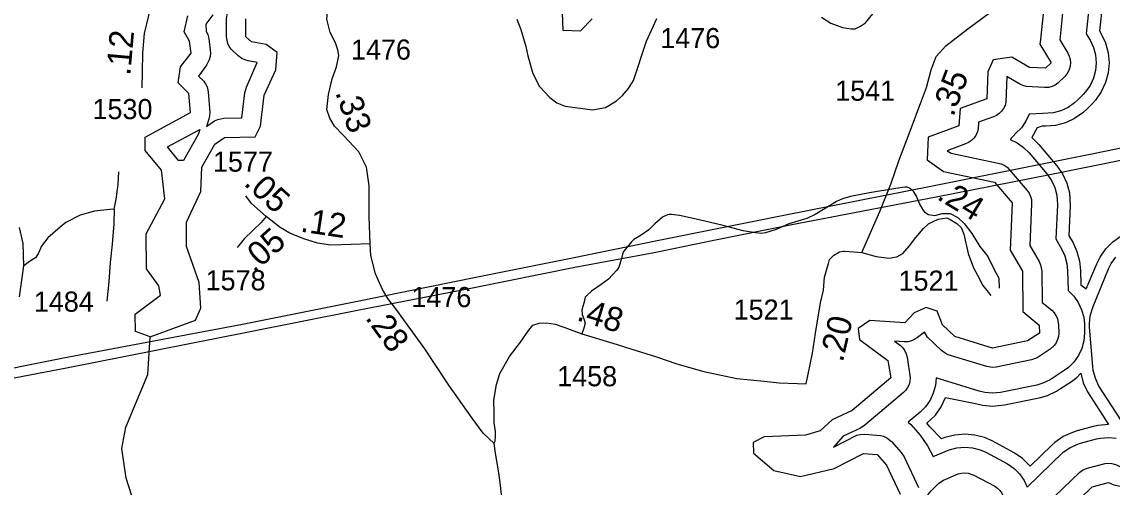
# Model space of a CAD drawing. Extents: x 2290615 to 2522933, y 819489 to 1012715.
# Drawn here: x 2339390 to 2346153, y 997402 to 1000291 of the extents above; entities that cross this region are included whole.
import ezdxf

# ---------------------------------------------------------------- set-up
doc = ezdxf.new("R2010")
doc.units = 0
for name, color, linetype in [('Exist Hydrographic Buffer Line', 7, 'Continuous'), ('Exist Hydrographic Lake Shore', 7, 'Continuous'), ('Exist Hydrographic Misc Water Feature', 7, 'Continuous'), ('Exist Road Non-System Type 51', 7, 'Continuous'), ('Exist Road Secondary Mileage Tenths English Label', 7, 'Continuous'), ('Exist Road Secondary Type 51 Attributed', 7, 'Continuous'), ('Exist Road Secondary Type 51 Number Label', 7, 'Continuous'), ('Exist Utilities Electrical Transmission Line', 7, 'Continuous')]:
    doc.layers.add(name, color=color, linetype=linetype)

msp = doc.modelspace()

# ---------------------------------------------------------------- linework, layer by layer
at = {"layer": 'Exist Hydrographic Buffer Line'}
for points in [[(2340535.4, 999640), (2340585.9, 999676), (2340604.9, 999684.8), (2340642.9, 999692), (2340755.2, 999694.6), (2340773.7, 999849.2), (2340784.2, 999885.4), (2340848.7, 1000038.8), (2340793.2, 1000048.3), (2340772.9, 1000053.8), (2340754, 1000062.6), (2340732.5, 1000078.4), (2340688, 1000120.8), (2340675.9, 1000137.9), (2340667.3, 1000156.8), (2340659.9, 1000196.8), (2340658.9, 1000308.4), (2340664.6, 1000346.2), (2340738, 1000574.4)], [(2345853.2, 1000429.2), (2345827.4, 1000179), (2345877, 1000096.1), (2345885.6, 1000077.2), (2345891.2, 1000057), (2345893, 1000036.1)], [(2346012.6, 1000412.7), (2345992.1, 1000215.4), (2346015.4, 1000176.1), (2346035.9, 1000131.8), (2346048.7, 1000084.7), (2346053, 1000036.1), (2346048.7, 999987.4), (2346035.9, 999940.4), (2346015.4, 999896.1), (2345987.6, 999856.1)], [(2346091.9, 1000404.4), (2346074.3, 1000233.6), (2346084.8, 1000216.1), (2346111.2, 1000159.2), (2346127.4, 1000098.6), (2346132.9, 1000036.1), (2346127.4, 999973.6), (2346111.2, 999913), (2346084.8, 999856.1), (2346048.7, 999804.7), (2346028.2, 999782.2), (2345994.3, 999748), (2345970.5, 999726.1), (2345919.1, 999690.1), (2345862.3, 999663.6), (2345801.6, 999647.4), (2345739, 999641.9), (2345718.3, 999642.5), (2345686.7, 999632.9)], [(2340574.2, 1000333.7), (2340530.9, 1000275.6), (2340534, 1000230.4), (2340542.6, 1000211.5), (2340549, 1000186.2), (2340560, 1000095.3), (2340558.2, 1000074.5), (2340552.7, 1000054.3), (2340534.6, 1000021.7), (2340486.6, 999953.9), (2340518, 999922.4), (2340529.9, 999905.3), (2340538.7, 999886.3), (2340545.5, 999855.4), (2340555.9, 999727.5), (2340554.3, 999706.7), (2340548.8, 999686.4), (2340535.4, 999640)], [(2345893, 1000036.1), (2345891.2, 1000015.3), (2345885.6, 999995), (2345877, 999976.1), (2345858, 999951.5), (2345816.3, 999909.9), (2345798.9, 999897.9), (2345780, 999889.1), (2345759.7, 999883.7), (2345732.1, 999882), (2345619.3, 999889.4), (2345599, 999894.9), (2345579.1, 999904.3), (2345499.3, 999951.6), (2345493.2, 999792.1), (2345487.8, 999771.8), (2345479, 999752.9), (2345466.9, 999735.7), (2345452.2, 999721), (2345434.9, 999709), (2345415.5, 999699.9), (2345323.8, 999667), (2345320.3, 999624.1), (2345314.8, 999603.8), (2345306, 999584.9), (2345294.1, 999567.8), (2345279.3, 999552.9), (2345262.1, 999540.9), (2345243.4, 999532.2), (2345129, 999490.2), (2345154.8, 999474.3), (2345464.1, 999409), (2345482.9, 999400.2), (2345500.4, 999388.2), (2345514.5, 999373.7), (2345625, 999243.3), (2345636.9, 999226.2), (2345645.7, 999207.2), (2345651.3, 999186.9), (2345652.9, 999160.8), (2345641.4, 998903.1), (2345700.1, 998802), (2345708.7, 998783.1), (2345716.1, 998743.5), (2345718.3, 998549.2), (2345777.2, 998500.1), (2345791.9, 998485.2), (2345804, 998468.1), (2345812.9, 998449.1), (2345820, 998410.6), (2345821.1, 998358.9), (2345819.2, 998338.1), (2345813.9, 998317.9), (2345805.1, 998298.9), (2345793, 998281.8), (2345767.3, 998258.9), (2345687, 998205.9), (2345651.5, 998192.4), (2345431.9, 998146.7), (2345411, 998144.8), (2345375.7, 998150.2), (2345135, 998224.5), (2345116.1, 998233.3), (2345093.3, 998250.4), (2345008, 998332.6), (2344988.7, 998364.7), (2344944.3, 998331.1), (2344927, 998319.1), (2344908, 998310.3), (2344887.9, 998304.9), (2344859.4, 998303.3), (2344801.9, 998308.5), (2344839.3, 998280.9), (2344854, 998266), (2344865.9, 998248.9), (2344874.7, 998229.9), (2344880.3, 998208.7), (2344900, 998081.4), (2344898.3, 998060.6), (2344892.8, 998040.3), (2344884, 998021.4), (2344872.1, 998004.3), (2344857.5, 997989.8), (2344617.6, 997786.3), (2344590.5, 997769), (2344483.7, 997719.4), (2344423.6, 997650.9), (2344569, 997724.2), (2344589.3, 997729.7), (2344619, 997731.1), (2344714.8, 997723.3), (2344735.1, 997717.8), (2344754, 997709), (2344783.7, 997684.7), (2344842.8, 997618.3), (2344861.6, 997589.8), (2344950.8, 997399.4)], [(2345987.6, 999856.1), (2345971.6, 999838.7), (2345937.5, 999804.4), (2345919.1, 999787.4), (2345879.1, 999759.4), (2345834.8, 999738.8), (2345787.4, 999726.1), (2345722.8, 999722.4), (2345637.9, 999717.2), (2345617.4, 999672.9), (2345589.6, 999632.9), (2345554.9, 999598.4), (2345518.8, 999559.3), (2345563.1, 999538.7), (2345603.1, 999510.7), (2345636.7, 999477.1), (2345747.4, 999346.1), (2345775.5, 999306.2), (2345796, 999261.9), (2345808.8, 999214.8), (2345812.9, 999153.7), (2345803.2, 998942.8), (2345838.5, 998882), (2345859, 998837.7), (2345871.7, 998790.7), (2345876, 998745.3), (2345880.1, 998622.6), (2345914.6, 998588.2), (2345942.4, 998548.2), (2345963, 998503.9), (2345975.9, 998456.7), (2345980, 998413.8), (2345981, 998358.9), (2345976.7, 998310.3), (2345964, 998263.2), (2345943.5, 998219), (2345915.6, 998179), (2345881.1, 998144.4), (2345855.5, 998125.5), (2345767.1, 998067.4), (2345722.8, 998046.8), (2345684.3, 998035.9), (2345459.5, 997989.1), (2345411, 997984.9), (2345362.6, 997989.1), (2345328.5, 997997.3), (2345080.2, 998074.2), (2345060.1, 998081.4), (2345055.8, 998032.8), (2345043.1, 997985.6), (2345022.6, 997941.3), (2344994.5, 997901.3), (2344961.1, 997867.8), (2344888.1, 997805.9), (2344903.4, 997790.9), (2344962.5, 997724.4), (2345006.4, 997657.9), (2345043.1, 997591.8), (2345142.3, 997634.6), (2345189.5, 997647.3), (2345238.1, 997651.5), (2345286.5, 997647.3), (2345333.9, 997634.6), (2345369.5, 997618.7), (2345504, 997546.9), (2345544, 997518.9), (2345578.5, 997484.5), (2345606.6, 997444.4), (2345625, 997402.6)], [(2340360.9, 999428.9), (2340293.1, 999513.6), (2340493.2, 999622), (2340484.2, 999590.6), (2340402.1, 999449.3), (2340393.1, 999430.1), (2340360.9, 999428.9)], [(2345686.7, 999632.9), (2345654.6, 999572), (2345697.8, 999528.7), (2345808.8, 999397.5), (2345844.8, 999346.1), (2345871.3, 999289.2), (2345887.5, 999228.6), (2345892.8, 999150.1), (2345884.2, 998962.6), (2345907.8, 998922), (2345934.2, 998865.1), (2345950.4, 998804.5), (2345956, 998746.4), (2345957, 998658.3), (2345992.1, 998632.7)], [(2345992.1, 998632.7), (2346056.5, 998787.9), (2346077.4, 998829.9), (2346113.3, 998881.3), (2346157.5, 998925.7), (2346209, 998961.7), (2346238.5, 998975.4), (2346258.2, 999017.9), (2346277.1, 999047.2), (2346334.9, 999128.4), (2346396.4, 999194.8), (2346470.5, 999256.9), (2346521.9, 999292.9), (2346578.7, 999319.5), (2346639.4, 999335.7), (2346702, 999341.2), (2346757.5, 999336.9), (2346855.5, 999321.6), (2346853.1, 999402.7), (2346854.7, 999437.6), (2346862.7, 999519.9), (2346866.4, 999547.7), (2346882.8, 999608.3)], [(2346236.5, 997771.9), (2346068.6, 998034), (2346048, 998078.2), (2346035.3, 998125.4), (2346031.8, 998152.1), (2346012.8, 998394.3), (2346012, 998416.1), (2346016.3, 998464.7), (2346033.5, 998523.5), (2346130.5, 998757.2), (2346146.5, 998789.9), (2346174.6, 998829.9)], [(2345643.5, 997531.9), (2345595.5, 997580.1), (2345544, 997616.2), (2345407.3, 997689.3), (2345361.3, 997709.8), (2345300.6, 997726), (2345238.1, 997731.5), (2345175.6, 997726), (2345114.9, 997709.8), (2345093.9, 997701.4), (2345022.4, 997777.6), (2345003.5, 997798.8), (2345055.8, 997850), (2345091.7, 997901.3), (2345118.3, 997958.2), (2345304.9, 997920.8), (2345348.6, 997910.4), (2345411, 997904.8), (2345484.6, 997912.4), (2345700.5, 997957.5), (2345750.3, 997971.6), (2345807.1, 997998.2), (2345825.8, 998009.7), (2345899.8, 998058.7), (2345932.6, 998083.2), (2345958.4, 998109.4), (2345972.8, 998050.8), (2345999.2, 997994), (2346129, 997791.1), (2346066.5, 997785.6), (2346035.1, 997778.6), (2345935.1, 997751.6), (2345905.7, 997742.3), (2345848.9, 997715.8), (2345797.5, 997679.8), (2345778.8, 997662.9), (2345643.5, 997531.9)], [(2345625, 997402.6), (2345849.1, 997618.6), (2345889.1, 997646.6), (2345933.2, 997667.2), (2345955.8, 997674.3), (2346055.8, 997701.4), (2346080.4, 997706.9), (2346129, 997711.2), (2346177.6, 997706.9)], [(2345640.6, 997195.5), (2345951.9, 997496), (2345969.1, 997508), (2345997.8, 997519.8), (2346108.3, 997549.3), (2346129, 997551.1), (2346149.8, 997549.3), (2346178.9, 997540.3), (2346199.8, 997530.8), (2346320.2, 997504.2), (2346339, 997495.3), (2346356.2, 997483.3), (2346376.7, 997460.9), (2346464.3, 997337.7)], [(2344945.5, 997187.6), (2345010.1, 997354.1), (2345029.1, 997378.9), (2345077.7, 997427.2), (2345107.1, 997445.2), (2345197.1, 997484.3), (2345217.4, 997489.7), (2345238.1, 997491.4), (2345258.8, 997489.7), (2345294.5, 997477.4), (2345424.1, 997408.4), (2345441.3, 997396.4), (2345456.1, 997381.5), (2345468, 997364.4), (2345478.2, 997341.1), (2345504.2, 997260.1), (2345509.8, 997231.8), (2345537.3, 996842.5), (2345600, 996759.3)]]:
    msp.add_lwpolyline(points, dxfattribs=at)
at = {"layer": 'Exist Hydrographic Lake Shore'}
for points in [[(2342734, 1000505.1), (2342745.9, 1000239.7), (2342854, 1000234.2), (2342928, 1000309.5)], [(2345733.9, 1000441.6), (2345707, 1000181.4)], [(2340186, 998335.2), (2340094, 998367.5), (2340092.9, 998475.8), (2340249, 998593.9), (2340239.9, 998652.6), (2340164.1, 998757.7), (2340161, 998974.3), (2340276, 999192.4), (2340257, 999368.9), (2340155.1, 999492.8), (2340154, 999574.8), (2340436, 999727.5), (2340425.9, 999845.2), (2340358.9, 999911.5), (2340374.1, 1000010.5), (2340439.9, 1000095.3), (2340430, 1000170.4), (2340396, 1000228.2), (2340420, 1000327.6)], [(2340186, 998335.2), (2340468, 998438.8), (2340500, 998512.3), (2340489.9, 998672.6), (2340412, 998896.1), (2340411, 999047), (2340500, 999237.8), (2340505.9, 999389), (2340587.9, 999530.3), (2340646, 999572), (2340837.1, 999576.6), (2340869.9, 999643.7), (2340893, 999835), (2340966, 999992.3), (2340973, 1000100.9), (2340906, 1000150.7), (2340813.9, 1000166.6), (2340779.8, 1000197.9), (2340779, 1000309.6)], [(2345707, 1000181.4), (2345704, 1000151.5), (2345773.1, 1000036), (2345739, 1000001.9), (2345640, 1000007.6), (2345530.9, 1000072.1), (2345414, 1000054.2), (2345381, 999980.6), (2345375.1, 999812.9), (2345209, 999753.5), (2345202, 999644.9), (2345010.9, 999574.7), (2345004.9, 999433.3), (2345106, 999361.9), (2345423, 999296.2), (2345533, 999166.1), (2345520, 998873.4), (2345596.1, 998742), (2345599, 998492.6), (2345700.1, 998408.1), (2345701.1, 998358.9), (2345627.1, 998309.9), (2345411, 998264.9), (2345176, 998337.3), (2345100.1, 998409.7), (2345066.1, 998493.6), (2344999, 998517.1), (2344925, 998484.5), (2344866.9, 998423.1), (2344650, 998437.1), (2344576, 998388), (2344585, 998319.5), (2344762, 998188.9), (2344780, 998081.4), (2344540.1, 997877.8), (2344416, 997820.1), (2344342, 997751.4), (2344251, 997724.7), (2343993, 997714), (2343926, 997678.6), (2343927, 997612.9), (2344053.1, 997506.5), (2344220, 997467.5), (2344428.1, 997518.6), (2344610, 997611.5), (2344694.1, 997605.1), (2344752.9, 997538.6), (2344838, 997358.3)], [(2345724.1, 997109.1), (2346029, 997404.1), (2346129, 997431.2), (2346162.1, 997416.1), (2346279.1, 997391.4)]]:
    msp.add_lwpolyline(points, dxfattribs=at)
at = {"layer": 'Exist Hydrographic Misc Water Feature'}
msp.add_lwpolyline([(2337829.1, 992723.2), (2338183.1, 993079.1), (2338299.1, 993129.9), (2338699.2, 993159.5), (2338839, 993227.7), (2339185.2, 993540.6), (2339392.1, 993650.9), (2339574.1, 993829.1), (2339752.1, 994230.4), (2339953.1, 994806.6), (2340140.1, 995227.9), (2340178, 995561), (2340185, 996319.6), (2340225, 996436.1), (2340372, 996688.5), (2340354, 996802.6), (2340090.1, 997290.6), (2340038, 997459.1), (2340010.9, 997642), (2340034.1, 997774.2), (2340172.1, 998101.6), (2340186, 998335.2)], dxfattribs=at)
at = {"layer": 'Exist Road Non-System Type 51'}
for points in [[(2339963, 999127.8), (2339975.4, 999189.9), (2339987.8, 999281.4), (2339992.4, 999358.9)], [(2344993.6, 999107.6), (2344991.1, 999109.4), (2344980.9, 999123.4), (2344958.3, 999163.1), (2344937.8, 999208.9), (2344921.5, 999234.6), (2344913.3, 999244.5), (2344895.3, 999258.4), (2344881.1, 999264.2), (2344867.3, 999264), (2344811.2, 999255.3), (2344647.6, 999229.3), (2344529.9, 999205.9), (2344480, 999191.4), (2344442.3, 999174.9), (2344382.8, 999138.2), (2344309.3, 999095.4), (2344257.7, 999070.6), (2344146, 999037.4), (2344068.6, 999002.4), (2344002.8, 998981.7), (2343974.8, 998977.3), (2343940.8, 998980.9), (2343864.6, 998994), (2343740.2, 999026.5), (2343591.9, 999060.6), (2343469.5, 999089.2), (2343419.4, 999094.5), (2343405.4, 999094.4), (2343393.5, 999092.3), (2343375.6, 999084.1), (2343363.7, 999078), (2343316.1, 999037.4), (2343278.7, 998998.9), (2343231, 998966.3), (2343185.5, 998939.8), (2343171.6, 998925.6), (2343153.9, 998903.5), (2343122.3, 998865.2), (2343114.6, 998849), (2343112.7, 998835), (2343099.3, 998786.8), (2343093.5, 998768.7), (2343079.7, 998748.5), (2343054, 998720.3), (2343028.5, 998694), (2342982.9, 998659.5), (2342923.3, 998618.6), (2342891.7, 998590.3), (2342884.6, 998580.9), (2342876.3, 998544.7), (2342863.9, 998502.1), (2342866.2, 998474.9), (2342875.5, 998447.8), (2342883.3, 998419.9), (2342875.5, 998388.9), (2342863, 998354.7)], [(2339963, 999127.8), (2339935.1, 999124.7), (2339840.5, 999115.4), (2339752.2, 999090.6), (2339662.3, 999044.1), (2339628.2, 999016.2), (2339550.7, 998949.5), (2339510.4, 998896.8), (2339505.2, 998884.4), (2339491.7, 998849.7), (2339473.8, 998826.4), (2339437.4, 998802.4), (2339402.6, 998776.2)], [(2339963, 999127.8), (2339959.9, 999036.3), (2339950.6, 998910.7), (2339938.2, 998797.5), (2339928.9, 998676.5), (2339916.5, 998557.1)], [(2344991.1, 999109.4), (2345013.1, 999095.5), (2345051.9, 999087.7), (2345098.4, 999100.1), (2345148, 999101.7), (2345194.5, 999076.9), (2345234.8, 999039.6), (2345282.8, 998976.1), (2345330.8, 998895.4), (2345380.4, 998834.9), (2345419.2, 998757.4), (2345448.6, 998698.5), (2345451.7, 998636.4)]]:
    msp.add_lwpolyline(points, dxfattribs=at)
at = {"layer": 'Exist Road Secondary Type 51 Attributed'}
for points in [[(2340218.2, 1000521.4), (2340201.9, 1000449.7), (2340175.4, 1000329.3), (2340148.7, 1000219), (2340138.1, 1000098.9), (2340135.6, 999978.9), (2340134.8, 999881)], [(2341550, 998913.4), (2341543.8, 999082.7), (2341543.8, 999273.4), (2341526.7, 999388.2), (2341480.2, 999484.3), (2341384.3, 999585.9), (2341330, 999643.3), (2341300.6, 999692.9), (2341282, 999747.1), (2341291.3, 999838.6), (2341314.5, 999936.3), (2341340.9, 1000011.6), (2341356.3, 1000080.8), (2341350.2, 1000117), (2341334.6, 1000159.9), (2341302, 1000223.4), (2341281.9, 1000307.2), (2341288.1, 1000372.3), (2341300.5, 1000445.2), (2341333, 1000510.3), (2341352.7, 1000531.5), (2341367.2, 1000538.8)], [(2344599.1, 998858.3), (2344710.5, 999113.6), (2344780.2, 999282.6), (2344829.8, 999428.4), (2344877.9, 999557.1), (2344962.9, 999783.9), (2345000, 999883.1), (2345030.7, 999992.8), (2345061.7, 1000075), (2345120.6, 1000141.7), (2345257, 1000247.1), (2345430.6, 1000375.8), (2345529.7, 1000440.9)], [(2344350.1, 1000319.1), (2344408.3, 1000282.8), (2344479.9, 1000255.8), (2344534.2, 1000247.7), (2344559.3, 1000247.7), (2344592.3, 1000263.2), (2344622.8, 1000284.9), (2344667.8, 1000340.8)], [(2342459.2, 1000306.9), (2342483.8, 1000243.1), (2342515.2, 1000137.5), (2342527.8, 1000079.6), (2342559.1, 999970), (2342600.1, 999888.7), (2342664.9, 999821.3), (2342707.3, 999787.8), (2342759.6, 999766.6), (2342929.8, 999744.6), (2343009.6, 999759.4), (2343079.2, 999800.3), (2343114.7, 999832.8), (2343152.1, 999877.2), (2343183.5, 999925.5), (2343264.7, 1000170.6), (2343328.9, 1000311.3)], [(2340905.7, 999083.1), (2340852.6, 999130), (2340813.9, 999163.4), (2340779.5, 999210.3)], [(2340905.7, 999083.1), (2340873.5, 999043.9), (2340770.3, 998945.5), (2340724.9, 998890.1)], [(2341550, 998913.4), (2341433.4, 998908.7), (2341305.8, 998905), (2341224.7, 998917.1), (2341139, 998943.2), (2341051.2, 998978.2), (2340991.2, 999013.9), (2340905.7, 999083.1)], [(2344599.1, 998858.3), (2344689.3, 998833.8), (2344769, 998823.5), (2344817.7, 998831), (2344854.3, 998853.5), (2344894.6, 998900.4), (2344934, 998952), (2344981.8, 999008.2), (2345013.7, 999037.3), (2345037.1, 999049.5), (2345072.5, 999065.6), (2345126.7, 999073.3), (2345147.8, 999062.6), (2345189, 999039.2), (2345215.3, 999013.9), (2345232.2, 998971.7), (2345259.4, 998853.5), (2345292.2, 998763.5), (2345317.5, 998717.6), (2345351.2, 998652.9), (2345399.1, 998591)], [(2339375.5, 998583.4), (2339402.6, 998776.2), (2339397.4, 998914.3), (2339375.7, 999013.6)], [(2342318.8, 997674), (2342252.1, 997737.2), (2342182.4, 997830.2), (2342038.3, 998034.9), (2341889.5, 998261.4), (2341715, 998500.6), (2341659.2, 998573.5), (2341626.7, 998629.4), (2341583.3, 998725.5), (2341553.8, 998840.3), (2341550, 998913.4)], [(2344254.2, 998044.3), (2344294.7, 998233.1), (2344311.7, 998358.7), (2344342.5, 998545.5), (2344361.1, 998624.6), (2344367.3, 998705.2), (2344392.1, 998790.5), (2344399.9, 998815.3), (2344426.2, 998841.7), (2344460.3, 998863.4), (2344486.7, 998867), (2344492.9, 998867), (2344549.6, 998862), (2344599.1, 998858.3)], [(2342318.8, 997674), (2342325.4, 997690.6), (2342328.5, 997713.9), (2342327, 997748), (2342319.2, 997800.7), (2342319.2, 997865.5), (2342317.7, 997943.1), (2342333.2, 998039.2), (2342354.9, 998107.4), (2342415.3, 998212.9), (2342481.9, 998301.3), (2342534.6, 998377.3), (2342559.4, 998406.8), (2342598.2, 998419.2), (2342643.1, 998422.3), (2342697.3, 998413), (2342757.8, 998392.8), (2342863, 998354.7), (2343056.2, 998295.5), (2343167.8, 998261.4), (2343325.9, 998210.3), (2343452.9, 998166.8), (2343618.8, 998120.3), (2343824.9, 998076.9), (2343993.8, 998059.8), (2344086.8, 998050.5), (2344201.5, 998045.9), (2344254.2, 998044.3)], [(2342447.1, 995847.6), (2342456.4, 996091.6), (2342456.4, 996305.6), (2342454.8, 996490.1), (2342448.6, 996654.5), (2342410, 997028.5), (2342382.1, 997223.9), (2342351.4, 997478.6), (2342328.1, 997613.6), (2342318.8, 997674)]]:
    msp.add_lwpolyline(points, dxfattribs=at)
at = {"layer": 'Exist Utilities Electrical Transmission Line'}
for points in [[(2339080.5, 998090.6), (2339649.1, 998205.5), (2340758.3, 998414.8), (2341472.5, 998557.3), (2342216.5, 998708.2), (2342805, 998825.3), (2343329.4, 998933.5), (2343640.6, 998995.4), (2344115.4, 999091), (2345039, 999272.1), (2346026.4, 999471.8), (2347173.3, 999707.6), (2347943.4, 999860.9), (2348522, 999967.8), (2348731.4, 1000012.3), (2349270.1, 999774.9), (2349666, 999607.7)], [(2339113.1, 998037.1), (2339667.7, 998143.6), (2340784.8, 998365.1), (2341471.2, 998501.2), (2342185.3, 998639.9), (2342819.6, 998767.5), (2343312.5, 998859.4), (2343671.4, 998933.6), (2344156, 999031.4), (2345059.8, 999204.3), (2345766.1, 999342.8), (2347200.2, 999632), (2347960.4, 999779), (2348538.9, 999886.1), (2348718.4, 999926.1), (2349441.9, 999632.9), (2349640.5, 999561.4)]]:
    msp.add_lwpolyline(points, dxfattribs=at)

# ---------------------------------------------------------------- texts
at = {"layer": 'Exist Road Secondary Mileage Tenths English Label'}
for s, rotation, p in [('.12', 84.92667, (2340062, 999953.9)), ('.35', 69.45358, (2345166.7, 999696.4)), ('.33', 288.91209, (2341332.5, 999852.3)), ('.05', 317.5441, (2340760.9, 999281.1)), ('.24', 328.6537, (2345058.7, 999193.7)), ('.12', 351.49575, (2341113.5, 998989)), ('.05', 41.99025, (2340830.4, 998726.8)), ('.48', 342.98419, (2342825.1, 998440)), ('.28', 306.10376, (2341516.1, 998451.6)), ('.20', 76.76859, (2344481.2, 998173))]:
    msp.add_text(s, height=150, rotation=rotation, dxfattribs=at).set_placement(p)
at = {"layer": 'Exist Road Secondary Type 51 Number Label'}
for s, p in [('1476', (2343349.5, 1000127.1)), ('1476', (2341431.4, 1000055.7)), ('1541', (2344434.4, 999800.6)), ('1530', (2339828.1, 999686.4)), ('1577', (2340575.3, 999360.3)), ('1578', (2340529.9, 998624)), ('1521', (2344827.4, 998621.5)), ('1484', (2339464.4, 998491.3)), ('1476', (2341806.3, 998519.5)), ('1521', (2343804.5, 998441.8)), ('1458', (2342710.2, 998028.5))]:
    msp.add_text(s, height=125, dxfattribs=at).set_placement(p)

doc.saveas('drawing.dxf')
